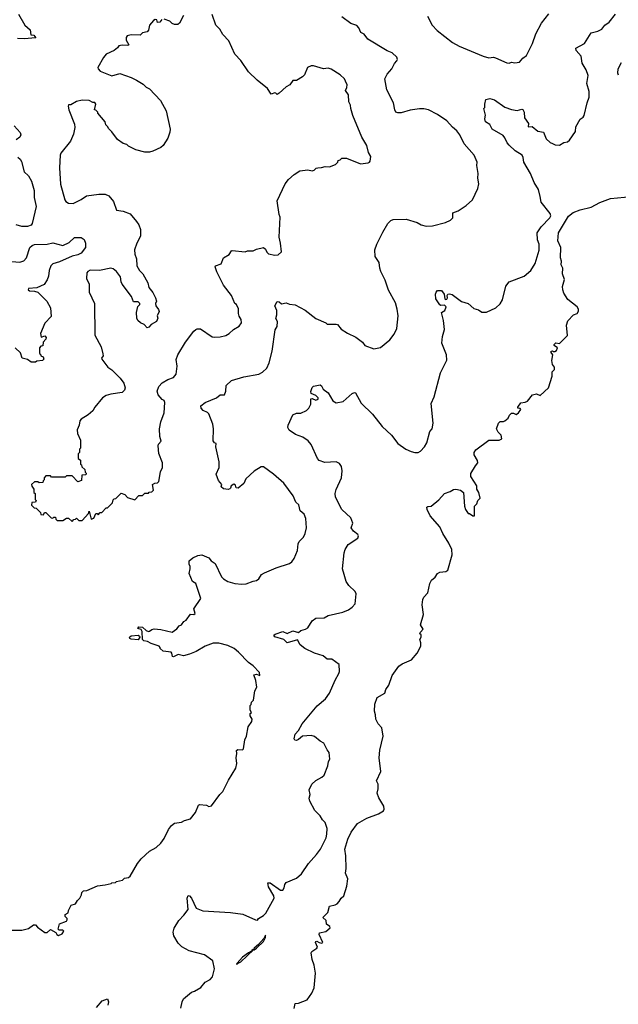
# Model space of a CAD drawing. Extents: x 1933546 to 2138868, y 524910 to 667279.
# Tile 413 of 466: x 2107685 to 2112942, y 581453 to 590095. Entities that reach past the tile are written whole.
import ezdxf

# ---------------------------------------------------------------- set-up
doc = ezdxf.new("R2010")
doc.units = 0

msp = doc.modelspace()

# ---------------------------------------------------------------- linework, layer by layer
at = {"layer": '0CON10XD'}
for points in [[(2107675, 590143.3), (2107728.7, 590048.7), (2107777.5, 590005), (2107782, 589962), (2107808.3, 589958.3), (2107827.5, 589935), (2107725, 589927.5), (2107665, 589931.2)], [(2108145, 585690), (2108161.7, 585708.3), (2108175, 585710), (2108185, 585720), (2108205, 585700), (2108235, 585700), (2108288.3, 585761.7), (2108295, 585780), (2108311.7, 585711.7), (2108335, 585720), (2108355, 585760), (2108365, 585760), (2108375, 585750), (2108391.7, 585768.3), (2108405, 585770), (2108445, 585810), (2108455, 585810), (2108500, 585855), (2108505, 585880), (2108515, 585890), (2108528.3, 585891.7), (2108575, 585940), (2108608.3, 585928.3), (2108631.7, 585901.7), (2108695, 585880), (2108731.7, 585918.3), (2108765, 585920), (2108785, 585940), (2108815, 585940), (2108823, 585947), (2108845, 585950), (2108860, 585965), (2108850, 586015), (2108873, 586027), (2108895, 586030), (2108908.3, 586041.7), (2108923, 586127), (2108940, 586165), (2108940, 586205), (2108908.3, 586288.3), (2108900, 586355), (2108905, 586370), (2108927.5, 586395), (2108917, 586437), (2108913, 586503), (2108923.8, 586565), (2108953.8, 586645), (2108960, 586735), (2108953, 586753), (2108935, 586762.5), (2108902, 586802), (2108893.3, 586835), (2108907.5, 586875), (2108935, 586907.5), (2108985, 586936.7), (2109036.1, 586953.9), (2109060, 586985), (2109068.8, 587055), (2109058.3, 587111.7), (2109072.5, 587152.5), (2109140, 587265), (2109215, 587362.5), (2109233, 587377), (2109245, 587382.5), (2109271.7, 587381.7), (2109375, 587312.5), (2109395, 587307.5), (2109445, 587312.5), (2109495, 587322.5), (2109525, 587340), (2109563.9, 587376.1), (2109612.5, 587405), (2109633.3, 587435), (2109630, 587465), (2109612.3, 587492.3), (2109606.2, 587515), (2109607.7, 587557.7), (2109590, 587595), (2109573.9, 587603.9), (2109545.8, 587675), (2109476.4, 587766.4), (2109445, 587822.5), (2109415, 587882.5), (2109401.2, 587925), (2109403.3, 587935), (2109455, 587953.3), (2109476.1, 588003.9), (2109525, 588033.3), (2109544, 588066), (2109551.7, 588068.3), (2109665, 588058.8), (2109685, 588066.7), (2109735, 588067.5), (2109765, 588082.5), (2109825, 588096.7), (2109845, 588082.5), (2109856.7, 588055), (2109870.4, 588040.5), (2109925, 588027.5), (2109955, 588032.5), (2109983, 588057), (2109977, 588133), (2109963.8, 588185), (2109973, 588363), (2109963.3, 588385), (2109947.5, 588505), (2110016.4, 588653.6), (2110046.1, 588693.9), (2110095, 588736.7), (2110145, 588767.5), (2110215, 588776.2), (2110255, 588770), (2110270, 588775), (2110287.5, 588792.5), (2110303.6, 588796.4), (2110335, 588797.5), (2110367, 588807), (2110406.4, 588803.6), (2110460, 588825), (2110480, 588845), (2110481.7, 588858.3), (2110500, 588865), (2110515, 588880), (2110555, 588879.2), (2110678.6, 588831.4), (2110745, 588840), (2110757.5, 588845), (2110763.3, 588855), (2110768.6, 588895), (2110748.3, 588928.3), (2110735, 588990), (2110690, 589065), (2110610, 589255), (2110593.3, 589315), (2110591.2, 589345), (2110576.7, 589375), (2110572.5, 589435), (2110547.5, 589475), (2110559.3, 589500.7), (2110560, 589525), (2110546.2, 589555), (2110536.2, 589575), (2110500.3, 589610.3), (2110420.3, 589660.3), (2110395, 589670), (2110354.2, 589664.2), (2110265, 589690), (2110245, 589690), (2110213.6, 589676.4), (2110185, 589610), (2110170, 589595), (2110115, 589562.5), (2110085, 589562.5), (2110057.5, 589525), (2110025, 589506.7), (2109965, 589450), (2109945, 589437.5), (2109935, 589450), (2109925, 589452.5), (2109895, 589442.5), (2109861.7, 589491.7), (2109770, 589565), (2109695, 589636.7), (2109627.3, 589737.3), (2109573.9, 589793.9), (2109520.7, 589910.7), (2109470, 589965), (2109443, 590013), (2109406.4, 590046.4), (2109375, 590140)], [(2109101.7, 581418.3), (2109112.5, 581475), (2109125, 581500), (2109195, 581560), (2109221.7, 581568.3), (2109275, 581600), (2109313.6, 581646.4), (2109358.3, 581671.7), (2109377, 581693), (2109396.7, 581765), (2109380, 581835), (2109306.8, 581886.8), (2109173.1, 581923.1), (2109107.8, 581957.8), (2109078.1, 581988.1), (2109040, 582055), (2109033.1, 582085), (2109040.4, 582119.6), (2109082.5, 582187.5), (2109126.4, 582233.6), (2109163.8, 582285), (2109155.8, 582385), (2109165, 582407.5), (2109175, 582406), (2109194.3, 582385), (2109235, 582296.7), (2109293.6, 582273.6), (2109535, 582259.2), (2109644.3, 582244.3), (2109755, 582194), (2109775, 582192.5), (2109783.6, 582206.4), (2109825, 582232.5), (2109846.1, 582253.9), (2109920.8, 582385), (2109916.5, 582405), (2109871.1, 582485), (2109865, 582520), (2109885, 582517.5), (2109975, 582455.8), (2109995, 582453.8), (2110006.4, 582473.6), (2110012.5, 582505), (2110025, 582522.5), (2110115, 582558.8), (2110160.8, 582599.2), (2110221.7, 582688.3), (2110293, 582767), (2110327.5, 582815), (2110375.9, 582914.1), (2110383.3, 582945), (2110386.1, 582996.1), (2110368.3, 583048.3), (2110345, 583072.5), (2110325, 583107.5), (2110276.7, 583155), (2110233.8, 583235), (2110227, 583263), (2110236.4, 583293.6), (2110226.7, 583335), (2110251.2, 583385), (2110285, 583416), (2110337.5, 583445), (2110360, 583465), (2110392.5, 583545), (2110396.7, 583585), (2110410, 583605), (2110403.8, 583663.8), (2110385, 583687.5), (2110356.2, 583745), (2110325, 583761.2), (2110275, 583803.8), (2110245, 583811.2), (2110170, 583805), (2110135, 583776.2), (2110115, 583768.8), (2110101.7, 583771.7), (2110094.2, 583784.2), (2110105, 583823.3), (2110134.2, 583855), (2110167.1, 583915), (2110298.6, 584071.4), (2110370, 584135), (2110406, 584185), (2110455, 584296.7), (2110488.8, 584355), (2110493.8, 584375), (2110490, 584435), (2110425, 584481.2), (2110385, 584481.1), (2110351.7, 584511.7), (2110275, 584534.3), (2110190, 584575), (2110148.3, 584608.3), (2110125, 584652.5), (2110035, 584626.9), (2110005, 584655.7), (2109925, 584677.5), (2109918.3, 584691.7), (2109928.3, 584701.7), (2109995, 584723.8), (2110035, 584708), (2110085, 584730), (2110135, 584716.7), (2110153.3, 584735), (2110195, 584745.6), (2110215, 584757.1), (2110255, 584820), (2110285, 584842.5), (2110360, 584845), (2110395, 584866.2), (2110523.6, 584893.6), (2110573.6, 584916.4), (2110605, 584937.5), (2110631.7, 584968.3), (2110640, 585055), (2110630, 585075), (2110575, 585130), (2110553.3, 585165), (2110533.3, 585225), (2110521.2, 585275), (2110533.3, 585415), (2110543.3, 585445), (2110570.4, 585489.5), (2110653.3, 585545), (2110660.8, 585565), (2110655, 585575.8), (2110615.7, 585605), (2110596.2, 585635), (2110610, 585675), (2110594.1, 585724.1), (2110514, 585795), (2110459.4, 585905), (2110457.1, 585935), (2110465, 585972.5), (2110510.8, 586075), (2110517.5, 586135), (2110512.3, 586172.3), (2110495, 586200), (2110465, 586213.8), (2110365, 586208), (2110315, 586226.2), (2110300.8, 586245), (2110246.1, 586366.1), (2110219.4, 586399.4), (2110170.9, 586430.9), (2110106.7, 586455), (2110052.7, 586492.7), (2110038.8, 586515), (2110042, 586535), (2110085, 586626), (2110115, 586640.8), (2110155, 586642.5), (2110205, 586665.8), (2110225.5, 586684.5), (2110240.8, 586719.2), (2110242, 586768), (2110255, 586771.2), (2110285, 586754.2), (2110305.5, 586764.5), (2110306, 586775), (2110285.5, 586795.5), (2110243.6, 586813.6), (2110243, 586833), (2110253, 586867), (2110265, 586880), (2110325, 586888.8), (2110335, 586882.5), (2110351.5, 586851.5), (2110395, 586820), (2110435, 586750), (2110465, 586732.5), (2110525, 586743.3), (2110605, 586813.3), (2110625, 586823.3), (2110635, 586820), (2110685, 586730), (2110782.7, 586632.7), (2110868.8, 586525), (2110949.7, 586449.7), (2111005, 586376.7), (2111077.5, 586325), (2111124, 586304), (2111155, 586297.5), (2111185, 586297.5), (2111205, 586306.7), (2111241.2, 586345), (2111259.7, 586380.3), (2111288.3, 586481.7), (2111306.7, 586505), (2111315.6, 586555), (2111299.2, 586725), (2111326, 586785), (2111382.2, 586995), (2111436.1, 587106.1), (2111432.7, 587152.7), (2111392.9, 587255), (2111397.5, 587315), (2111415.8, 587375), (2111406.2, 587455), (2111390, 587525), (2111417.5, 587542.5), (2111432, 587575), (2111415, 587588.5), (2111385, 587588), (2111375, 587593.3), (2111338.6, 587645), (2111336.2, 587685), (2111342.5, 587705), (2111355, 587716.9), (2111389.1, 587719.1), (2111414.2, 587685), (2111420, 587645), (2111425, 587640), (2111437.8, 587642.2), (2111442, 587655), (2111438, 587675), (2111444.2, 587685.8), (2111461.2, 587688.8), (2111483.4, 587683.4), (2111565, 587622.9), (2111625, 587604), (2111675, 587560.6), (2111715, 587549.2), (2111745, 587529.2), (2111785, 587526.7), (2111866.7, 587565), (2111905, 587600), (2111925.7, 587635), (2111953.6, 587756.4), (2111984, 587795), (2112116.7, 587845), (2112175, 587894), (2112210.8, 587955), (2112247.8, 588072.2), (2112248.1, 588125), (2112231.7, 588161.7), (2112231.1, 588225), (2112265, 588276), (2112340, 588355), (2112350, 588375), (2112343.8, 588395), (2112264.5, 588494.5), (2112255.7, 588544.3), (2112242, 588605), (2112204.2, 588665), (2112170, 588745), (2112111.5, 588845), (2112106.1, 588886.1), (2112096.9, 588905), (2112035.5, 588945.5), (2111984, 588994), (2111965, 589015.7), (2111947.2, 589057.2), (2111930.2, 589080.2), (2111833.6, 589133.6), (2111813.3, 589175), (2111775, 589197.5), (2111768.8, 589225), (2111776.1, 589256.1), (2111760, 589315), (2111770, 589325), (2111770, 589355), (2111780, 589395), (2111815, 589403.3), (2111855, 589390.8), (2111945, 589328.1), (2112005, 589306.9), (2112055, 589297.5), (2112095, 589309.4), (2112105, 589305.8), (2112115.5, 589285), (2112119.2, 589235), (2112153.3, 589185), (2112150, 589155), (2112185, 589156.7), (2112236.4, 589116.4), (2112285, 589108.8), (2112309.6, 589049.5), (2112345, 589017.5), (2112365, 589007.5), (2112387, 588997), (2112426.4, 588993.6), (2112465, 589017.5), (2112495, 589022.5), (2112515, 589037.5), (2112567, 589113), (2112570, 589155), (2112607.7, 589222.3), (2112635, 589241.2), (2112642.5, 589255), (2112668.6, 589365), (2112686.7, 589415), (2112685.6, 589465), (2112665.6, 589535), (2112678.8, 589605), (2112658.8, 589655), (2112624.5, 589714.5), (2112615, 589774), (2112572.5, 589825), (2112568.9, 589845), (2112645, 589886), (2112705, 589980), (2112763.9, 589993.9), (2112797.8, 590012.2), (2112823.7, 590046.3), (2112862.5, 590075), (2112918.6, 590145)], [(2111267.5, 590125), (2111308.3, 590048.3), (2111350.7, 590000.7), (2111485, 589896), (2111544.4, 589864.4), (2111755, 589776.2), (2111805, 589760), (2111845, 589765.8), (2111865, 589761.2), (2111962.5, 589717.5), (2111985, 589713.3), (2112005, 589722.5), (2112035, 589717.5), (2112075, 589722.5), (2112103.6, 589756.4), (2112135, 589780), (2112187.5, 589885), (2112218.3, 589971.7), (2112268.8, 590065), (2112333, 590147)], [(2108933.9, 590096.1), (2108915, 590072.5), (2108895, 590070), (2108890, 590095), (2108875, 590097.5), (2108860.7, 590089.3), (2108823.9, 590046.1), (2108817, 590003), (2108805, 589990), (2108765, 589980), (2108741.7, 589958.3), (2108665, 589963.3), (2108630, 589955), (2108620.7, 589939.3), (2108621.2, 589915), (2108642.5, 589875), (2108635, 589870), (2108585, 589872), (2108555, 589866.7), (2108543, 589847), (2108516.1, 589823.9), (2108445.9, 589794.1), (2108422.5, 589765), (2108372.5, 589675), (2108373, 589663), (2108393, 589643), (2108495, 589602.5), (2108565, 589622.5), (2108665, 589587.5), (2108710, 589565), (2108768.3, 589528.3), (2108795, 589502.5), (2108825, 589487.5), (2108922.5, 589385), (2108972.5, 589295), (2109006.7, 589135), (2109003, 589107), (2108987.5, 589055), (2108945, 588990), (2108925, 588972.5), (2108855, 588942.5), (2108825, 588932.5), (2108785, 588932.5), (2108705, 588952.5), (2108640, 588985), (2108625, 589000), (2108595, 589007.5), (2108543.6, 589043.6), (2108495, 589110), (2108465, 589140), (2108460, 589155), (2108443, 589173), (2108435, 589200), (2108370, 589275), (2108370, 589285), (2108355, 589300), (2108343, 589303), (2108352.5, 589355), (2108345, 589367.5), (2108328.3, 589368.3), (2108295, 589387.5), (2108235, 589390), (2108184, 589376), (2108135, 589347.5), (2108113.3, 589346.7), (2108110, 589335), (2108116.2, 589305), (2108165, 589177.5), (2108168.3, 589148.3), (2108158.3, 589091.7), (2108129.8, 589030.2), (2108046.7, 588925), (2108040, 588905), (2108034.3, 588795), (2108043, 588653), (2108082.5, 588515), (2108090.6, 588500.6), (2108112.5, 588485), (2108155, 588480.6), (2108225, 588515.7), (2108270.3, 588549.7), (2108380, 588565), (2108435, 588564.4), (2108468.6, 588548.6), (2108508.3, 588498.3), (2108534.1, 588424.1), (2108595, 588414.3), (2108655, 588390), (2108711.2, 588325), (2108731.2, 588295), (2108746.7, 588255), (2108746.7, 588195), (2108713.3, 588135), (2108693.3, 588075), (2108697, 588037), (2108710, 587995), (2108713.3, 587935), (2108737.5, 587895), (2108767.5, 587865), (2108810, 587785), (2108820, 587745), (2108855, 587700), (2108876.7, 587655), (2108886.7, 587625), (2108877.5, 587605), (2108880, 587585), (2108905, 587552.5), (2108910, 587535), (2108892.5, 587495), (2108897.5, 587475), (2108887.5, 587445), (2108839.3, 587420.7), (2108820, 587395), (2108805, 587390), (2108779.3, 587419.3), (2108745, 587433.3), (2108723.3, 587455), (2108713.3, 587475), (2108710, 587525), (2108723, 587577), (2108740, 587595), (2108740, 587605), (2108725, 587620), (2108685, 587620), (2108667.5, 587665), (2108584.3, 587775), (2108575.7, 587795.7), (2108571.7, 587838.3), (2108535.8, 587885), (2108505, 587907.8), (2108485, 587913.3), (2108385, 587893.9), (2108304.5, 587895.6), (2108284.2, 587885.8), (2108275.9, 587874.1), (2108272.5, 587825), (2108295.8, 587775), (2108293.9, 587703.9), (2108340.8, 587605), (2108344.2, 587325), (2108401.2, 587225), (2108416.4, 587163.6), (2108416.7, 587145), (2108404, 587125), (2108406.2, 587115), (2108458, 587045), (2108495, 587021.2), (2108568.8, 586948.8), (2108598.8, 586905), (2108610, 586865), (2108606.1, 586843.9), (2108585, 586823.3), (2108485, 586807.1), (2108444.5, 586795.5), (2108413.5, 586776.5), (2108346.2, 586695), (2108327.9, 586662.1), (2108285, 586626.2), (2108225, 586590), (2108212.5, 586575), (2108207.5, 586535), (2108190, 586495), (2108193, 586463), (2108220, 586405), (2108220, 586335), (2108210, 586325), (2108210, 586295), (2108200, 586285), (2108200, 586245), (2108218.3, 586228.3), (2108220, 586195), (2108228.3, 586188.3), (2108231.7, 586171.7), (2108258.3, 586148.3), (2108260, 586125), (2108270, 586115), (2108265, 586100), (2108231.7, 586098.3), (2108228.3, 586051.7), (2108195, 586040), (2108145, 586090), (2108095, 586090), (2108085, 586080), (2107965, 586080), (2107955, 586090), (2107915, 586090), (2107900, 586075), (2107900, 586055), (2107891.7, 586048.3), (2107888.3, 586031.7), (2107855, 586030), (2107845, 586040), (2107815, 586040), (2107790, 586015), (2107791.7, 586001.7), (2107810, 585975), (2107810, 585945), (2107820, 585935), (2107820, 585885), (2107830, 585875), (2107825, 585860), (2107791.7, 585858.3), (2107790, 585835), (2107811.7, 585811.7), (2107828.3, 585808.3), (2107868.3, 585768.3), (2107871.7, 585751.7), (2107895, 585750), (2107901.7, 585768.3), (2107915, 585770), (2107961.7, 585721.7), (2107975, 585720), (2107985, 585730), (2107998.3, 585728.3), (2108001.7, 585711.7), (2108015, 585700), (2108065, 585700), (2108095, 585720), (2108115, 585720), (2108145, 585690)], [(2109122.5, 590132.5), (2109087.5, 590065), (2109075, 590052.5), (2109045, 590052.5), (2109025, 590062.5), (2109005, 590082.5), (2108955, 590100)], [(2109422.5, 586075), (2109412, 586105), (2109436.2, 586165), (2109436.7, 586215), (2109406.2, 586345), (2109410, 586375), (2109395, 586380), (2109385, 586400), (2109388.6, 586505), (2109381.4, 586545), (2109345.8, 586635.8), (2109335, 586646.7), (2109295, 586663.8), (2109280, 586685), (2109276.2, 586705), (2109315, 586733.8), (2109412.7, 586777.3), (2109445, 586802.5), (2109485, 586802.5), (2109496, 586835), (2109498, 586885), (2109545, 586928), (2109655, 586961.5), (2109785, 586984.3), (2109817.9, 587002.1), (2109854.3, 587035.7), (2109877, 587083), (2109902.9, 587185), (2109927.7, 587372.3), (2109947.7, 587402.3), (2109948.8, 587445), (2109935, 587472.5), (2109944.5, 587505.5), (2109944, 587544), (2109926.7, 587585), (2109945, 587622.5), (2109965, 587620), (2109985, 587601.2), (2110025, 587610), (2110055, 587598.8), (2110105, 587591.2), (2110193.3, 587545), (2110285, 587472), (2110373.6, 587433.6), (2110385, 587422.5), (2110465, 587423.3), (2110475, 587418.8), (2110508.6, 587378.6), (2110565, 587342.5), (2110637.3, 587307.3), (2110695.9, 587265.9), (2110716.4, 587236.4), (2110795, 587206.7), (2110855, 587216.7), (2110935.8, 587284.2), (2110972.5, 587335), (2110997.5, 587385), (2111009.2, 587495), (2111001.2, 587555), (2110985, 587610), (2110925, 587720), (2110895, 587810), (2110857.8, 587885), (2110846.9, 587915), (2110840.8, 587965), (2110805.6, 588015.6), (2110804, 588075), (2110820.8, 588125), (2110875, 588231.5), (2110918.9, 588305), (2110945, 588332.5), (2110965, 588342.5), (2111080, 588345), (2111176.4, 588316.4), (2111210, 588295), (2111255, 588284), (2111310, 588285), (2111425, 588314), (2111467.5, 588335), (2111490, 588355), (2111489.3, 588400.7), (2111535, 588417.5), (2111607, 588463), (2111662.5, 588515), (2111707.5, 588615), (2111716.7, 588655), (2111710, 588705), (2111712.5, 588745), (2111700, 588815), (2111702.5, 588845), (2111676, 588905), (2111588.6, 589005), (2111550.8, 589085), (2111525, 589118.8), (2111485, 589152), (2111436.2, 589206.2), (2111355, 589264.3), (2111275, 589304.4), (2111235, 589313.1), (2111195, 589313.1), (2111115, 589300), (2111035, 589277.1), (2111005, 589277.5), (2110988.8, 589285), (2110979.2, 589305), (2110968.9, 589365), (2110909.3, 589479.3), (2110893.3, 589575), (2110911.4, 589618.6), (2110953.8, 589665), (2110977.7, 589712.3), (2110997.5, 589735), (2111002.5, 589745), (2110997.7, 589767.7), (2110957.5, 589805), (2110913, 589823), (2110743.8, 589925), (2110709.3, 589969.3), (2110682, 589982), (2110662.9, 590025), (2110645, 590043.3), (2110593, 590063), (2110515, 590119.1)], [(2112945, 589608.1), (2112937.5, 589625), (2112941.9, 589665), (2112971.2, 589718.8)], [(2107636, 589165), (2107688, 589105), (2107696.2, 589085), (2107687.5, 589065), (2107655, 589040)], [(2107670, 588890), (2107690.4, 588870.5), (2107701.7, 588851.7), (2107725, 588761.4), (2107762.5, 588725), (2107787.7, 588677.7), (2107811.8, 588595), (2107812.7, 588535), (2107830, 588455), (2107796, 588305), (2107785, 588292.5), (2107755, 588280.5), (2107705, 588281.5), (2107655, 588293.6)], [(2110096.2, 581415), (2110105, 581460), (2110135, 581461.2), (2110209.6, 581490.5), (2110250.7, 581549.3), (2110271.7, 581598.3), (2110282, 581725), (2110272.5, 581795), (2110254.2, 581845), (2110246.2, 581905), (2110250, 581915), (2110295.4, 581944.6), (2110301.4, 581955), (2110284, 581995), (2110286.7, 582003.3), (2110295, 582005.8), (2110315, 581996), (2110335, 581988.8), (2110346, 581994), (2110315.6, 582065), (2110318.8, 582081.2), (2110375, 582091.8), (2110412, 582125), (2110408, 582135), (2110380, 582155), (2110377.3, 582187.3), (2110346.7, 582215), (2110391.1, 582258.9), (2110406.2, 582315), (2110455, 582325.5), (2110472.5, 582335), (2110492, 582355), (2110508.8, 582385), (2110532, 582405), (2110559.1, 582490.8), (2110568.3, 582555), (2110547, 582605), (2110551.8, 582645), (2110549.7, 582755), (2110542, 582815), (2110566.9, 582903.1), (2110597.5, 582965), (2110651, 583039), (2110733, 583087), (2110836.2, 583125), (2110878.8, 583151.2), (2110886.1, 583166.1), (2110881.7, 583191.7), (2110840, 583265), (2110823.8, 583305), (2110833.8, 583345), (2110833.3, 583385), (2110820, 583415), (2110857.5, 583495), (2110841.1, 583615), (2110847.9, 583682.1), (2110876.2, 583805), (2110865, 583880), (2110832.5, 583915), (2110812.5, 583955), (2110810, 583995), (2110800, 584025), (2110804.1, 584085.9), (2110823.3, 584145), (2110891.2, 584185), (2110900, 584215), (2110926.2, 584255), (2110955, 584337.5), (2111015, 584420), (2111045, 584441.2), (2111125, 584477.5), (2111176.1, 584533.9), (2111206.7, 584595), (2111207.5, 584625), (2111200, 584655), (2111210, 584675), (2111210, 584695), (2111200, 584705), (2111205, 584720), (2111227.5, 584745), (2111204.2, 584784.2), (2111232, 584875), (2111219.7, 584960.3), (2111226.7, 585005), (2111235, 585025.8), (2111269.4, 585065), (2111288, 585145), (2111301.2, 585175), (2111335, 585203.3), (2111353.3, 585235), (2111375, 585245.8), (2111427.5, 585252.5), (2111446.4, 585263.6), (2111483, 585397), (2111480, 585445), (2111455, 585500), (2111400, 585585), (2111373.8, 585645), (2111289.3, 585739.3), (2111262.5, 585795), (2111260, 585815), (2111268.3, 585821.7), (2111300, 585825), (2111365, 585880), (2111415, 585936.2), (2111465, 585954), (2111495, 585972.5), (2111515, 585974), (2111555.8, 585965.8), (2111583.3, 585945), (2111592.5, 585825), (2111600, 585795), (2111625, 585760), (2111635, 585760), (2111665, 585740), (2111678.3, 585741.7), (2111680, 585825), (2111700, 585845), (2111710, 585875), (2111730, 585895), (2111717.5, 585945), (2111700, 585975), (2111700, 586005), (2111647.5, 586085), (2111648.3, 586111.7), (2111689.3, 586180.7), (2111707.5, 586205), (2111705.9, 586225.9), (2111677.5, 586275), (2111677.5, 586295), (2111690.7, 586319.3), (2111805, 586403.3), (2111895, 586403.3), (2111920, 586415), (2111915, 586447.5), (2111887.5, 586475), (2111872.5, 586505), (2111890, 586555), (2111905, 586567.5), (2111935, 586567.5), (2111946.4, 586573.6), (2111975, 586597.5), (2111986.4, 586623.6), (2112005, 586642.5), (2112021.7, 586641.7), (2112045, 586630), (2112065, 586643.3), (2112087.5, 586675), (2112081.7, 586681.7), (2112060, 586685), (2112060, 586695), (2112087, 586733), (2112125, 586737.5), (2112143.6, 586746.4), (2112188.3, 586801.7), (2112225, 586810), (2112255, 586797.5), (2112330, 586865), (2112362.5, 586965), (2112362.5, 587005), (2112382.5, 587025), (2112382.5, 587045), (2112365, 587070), (2112357.5, 587105), (2112367.5, 587155), (2112353, 587173), (2112353, 587187), (2112365, 587190), (2112372.5, 587182.5), (2112385, 587182.5), (2112399.6, 587190.5), (2112407.5, 587215), (2112380, 587235), (2112380, 587245), (2112395, 587260), (2112425, 587252.5), (2112496.1, 587323.9), (2112487.5, 587415), (2112498.3, 587451.7), (2112550, 587505), (2112580, 587515), (2112591.7, 587538.3), (2112592.5, 587555), (2112580, 587575), (2112498.3, 587638.3), (2112463.9, 587696.1), (2112454.5, 587725), (2112453.5, 587753.5), (2112470.4, 587815), (2112452, 587865), (2112454.6, 587915), (2112441.4, 587945), (2112443.8, 587975), (2112433.3, 588005), (2112437.1, 588095), (2112411.5, 588155), (2112417.8, 588225), (2112505, 588370.8), (2112545, 588403.5), (2112606.7, 588425), (2112705, 588448.5), (2112779.6, 588490.5), (2112875, 588526.7), (2113057.2, 588542.8)], [(2107576.9, 587976.9), (2107685, 587967.1), (2107721.8, 587978.2), (2107743.9, 588006.1), (2107773.6, 588095), (2107795, 588114.4), (2107815, 588122.5), (2107925, 588125.7), (2107975, 588135.8), (2108065, 588114.4), (2108119.7, 588140.3), (2108165, 588182.5), (2108225, 588182.5), (2108250, 588165), (2108264, 588134), (2108263.8, 588096.2), (2108225, 588046.7), (2108195, 588030.5), (2108145, 588018.8), (2108035, 587968.8), (2107975, 587951.1), (2107959.5, 587935), (2107942.5, 587895), (2107937.8, 587845), (2107927.6, 587812.4), (2107899.1, 587770.9), (2107835, 587741.2), (2107762.5, 587735), (2107760, 587725), (2107770, 587715), (2107815, 587713.3), (2107845, 587702.5), (2107923.3, 587625), (2107956.7, 587565), (2107960.7, 587489.3), (2107905, 587432.5), (2107868.3, 587341.7), (2107875, 587310), (2107905, 587320), (2107917.5, 587305), (2107915, 587290), (2107890, 587265), (2107888.3, 587231.7), (2107871.7, 587228.3), (2107860, 587215), (2107860, 587165), (2107868.3, 587158.3), (2107870, 587145), (2107890, 587135), (2107897.5, 587115), (2107885, 587102.5), (2107835, 587097.5), (2107825, 587090), (2107785, 587090), (2107752.9, 587112.9), (2107707.5, 587125), (2107690.9, 587170.9), (2107645.7, 587215.7)], [(2107585, 582102.5), (2107705, 582102.5), (2107761.7, 582118.3), (2107805, 582150), (2107825, 582150), (2107840.7, 582130.7), (2107905, 582082.5), (2107927, 582083), (2107955, 582110), (2108003, 582083), (2108010, 582065), (2108025, 582057.5), (2108058.8, 582071.2), (2108072.5, 582095), (2108063, 582103), (2108032.5, 582102.5), (2108022.5, 582112.5), (2108035, 582160), (2108095, 582183.8), (2108103.3, 582195), (2108102.5, 582205), (2108083.8, 582223.8), (2108085, 582240), (2108110, 582255), (2108113, 582277), (2108137, 582323), (2108176.4, 582333.6), (2108192.5, 582365), (2108212.5, 582385), (2108227, 582413), (2108230, 582435), (2108245, 582450), (2108275, 582452.5), (2108368.3, 582491.7), (2108435, 582500), (2108487, 582513), (2108495, 582520), (2108527, 582523), (2108535, 582530), (2108587, 582543), (2108605, 582560), (2108640, 582565), (2108655, 582577.5), (2108720.3, 582689.7), (2108751.7, 582728.3), (2108824.3, 582795.7), (2108885, 582830), (2108925, 582867.5), (2108955, 582907.5), (2108991.7, 582988.3), (2109017, 583023), (2109045, 583043.3), (2109105, 583052.5), (2109133, 583067), (2109185, 583080), (2109230, 583135), (2109255, 583200), (2109265, 583207.5), (2109325, 583200), (2109345, 583190), (2109370, 583195), (2109442.5, 583295), (2109468.3, 583321.7), (2109519.3, 583420.7), (2109582.5, 583525), (2109592.5, 583565), (2109587.5, 583615), (2109593.3, 583655), (2109588.3, 583681.7), (2109601.2, 583688.8), (2109642.5, 583687.5), (2109650, 583695), (2109662.5, 583775), (2109677.5, 583805), (2109690.7, 583889.3), (2109722.5, 583935), (2109727.5, 583955), (2109710, 583985), (2109710, 584005), (2109720, 584015), (2109710, 584035), (2109710, 584075), (2109717, 584083), (2109720, 584105), (2109737, 584123), (2109750, 584205), (2109767.5, 584235), (2109757.5, 584295), (2109740, 584345), (2109765, 584350), (2109795, 584340), (2109792.5, 584365), (2109736.7, 584425), (2109693.3, 584453.3), (2109606.7, 584545), (2109567.5, 584575), (2109511.7, 584601.7), (2109435, 584622.5), (2109385, 584622.5), (2109315, 584596.7), (2109235, 584548.8), (2109175, 584526.7), (2109125, 584512.5), (2109077, 584523), (2109035, 584503.3), (2109026.7, 584506.7), (2109022.5, 584535), (2109015, 584542.5), (2108945, 584552.5), (2108920, 584575), (2108920, 584585), (2108910, 584595), (2108838.3, 584618.3), (2108806.4, 584636.4), (2108775, 584642.9), (2108763.8, 584655), (2108760.8, 584725), (2108751.7, 584741.7), (2108721.7, 584751.7), (2108732.5, 584765), (2108765, 584763.3), (2108796.2, 584735), (2108815, 584726.2), (2108825, 584727.5), (2108845, 584744), (2108865, 584747.1), (2108925, 584741.4), (2109025, 584720), (2109065, 584748.8), (2109085.8, 584774.2), (2109106.2, 584785), (2109128, 584812), (2109147.5, 584825), (2109184.2, 584875.8), (2109215, 584874.2), (2109225, 584883.3), (2109213.3, 584925), (2109276.7, 585015), (2109231.2, 585145), (2109202.5, 585165), (2109172.5, 585235), (2109182.5, 585275), (2109182.5, 585295), (2109172.5, 585315), (2109172.5, 585345), (2109205, 585372.5), (2109248.3, 585391.7), (2109285, 585397.5), (2109345, 585372.5), (2109367.5, 585345), (2109400.7, 585320.7), (2109456.7, 585205), (2109475, 585186.7), (2109514.1, 585164.1), (2109575, 585146.7), (2109635, 585140), (2109675, 585143.3), (2109735, 585166.7), (2109765, 585173.3), (2109785, 585186.7), (2109810, 585225), (2109835, 585241.2), (2109937.5, 585285), (2110055, 585321.2), (2110075, 585336.7), (2110094.2, 585365.8), (2110123.8, 585435), (2110130, 585495), (2110140, 585515), (2110178.3, 585551.7), (2110192.5, 585585), (2110203.3, 585635), (2110197.3, 585717.3), (2110183.3, 585755), (2110148.8, 585785), (2110135.6, 585835.6), (2110111.7, 585861.7), (2110086.7, 585915), (2110005.9, 586025.9), (2109913.3, 586105), (2109825, 586170), (2109805, 586170), (2109745, 586132.5), (2109672.5, 586065), (2109652.5, 586025), (2109605, 585983.3), (2109587, 585987), (2109579.2, 586009.2), (2109565, 586017.5), (2109541.2, 586005), (2109537.5, 585982.5), (2109531.7, 585978.3), (2109515, 585972.5), (2109475, 585977.5), (2109453.3, 585995), (2109460, 586015), (2109431.2, 586051.2), (2109422.5, 586075)], [(2108725, 584652), (2108665, 584658.8), (2108653.3, 584665), (2108650, 584675), (2108665, 584688), (2108725, 584693.3), (2108737.5, 584685), (2108740, 584675), (2108725, 584652)], [(2109745, 581932), (2109765.7, 581945), (2109826.7, 582005), (2109845, 582040), (2109845, 582060), (2109828.8, 582031.2), (2109782.5, 581977.5), (2109744.2, 581945), (2109737.5, 581935), (2109745, 581932)], [(2109595, 581804.3), (2109598.3, 581811.7), (2109626.9, 581825), (2109739.3, 581929.3), (2109735, 581932.5), (2109725, 581926), (2109721.7, 581918.3), (2109695, 581905.8), (2109640.8, 581865), (2109593.8, 581815), (2109590, 581805), (2109595, 581804.3)], [(2108360, 581425), (2108408.3, 581481.7), (2108455, 581500), (2108464, 581475), (2108460, 581445)]]:
    msp.add_lwpolyline(points, dxfattribs=at)

doc.saveas('drawing.dxf')
